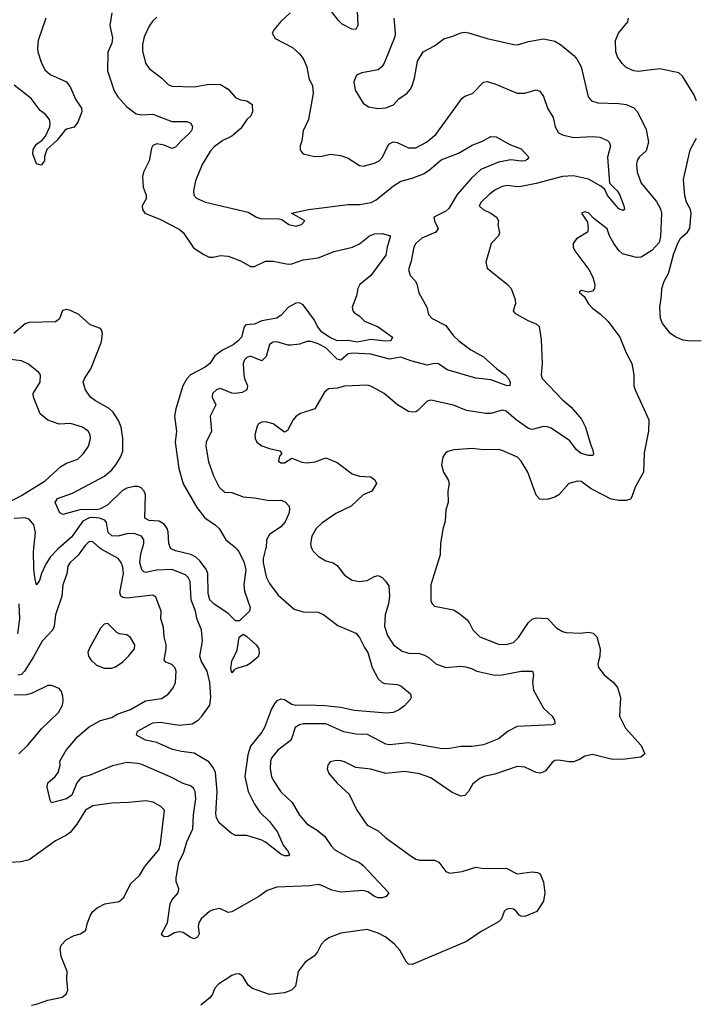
# Model space of a CAD drawing. Header units: inches. Extents: x 2001573 to 2220545, y 644482 to 846830.
# Tile 349 of 656: x 2065560 to 2069158, y 743055 to 748302. Entities that reach past the tile are written whole.
import ezdxf

# ---------------------------------------------------------------- set-up
doc = ezdxf.new("R2010")
doc.units = ezdxf.units.IN
doc.header["$MEASUREMENT"] = 0
doc.layers.add('C0764', color=7, linetype='Continuous')

msp = doc.modelspace()

# ---------------------------------------------------------------- linework, layer by layer
at = {"layer": 'C0764', "color": 5}
for points, elevation in [([(2067356.8, 748350), (2067361.2, 748270), (2067350.2, 748249.8), (2067328.8, 748251.2), (2067277.7, 748277.7), (2067257.2, 748297.2), (2067210, 748359.5)], 460), ([(2066050, 748338), (2066039.7, 748270), (2066055.2, 748204.8), (2066050, 748177.2), (2066030, 748128.7), (2066027.3, 748030), (2066062.5, 747922.5), (2066082.3, 747890), (2066130, 747837.2), (2066180.2, 747800.2), (2066210, 747794.7), (2066270, 747797.6), (2066370, 747759.6), (2066450, 747759.5), (2066470.8, 747750), (2066480.5, 747730), (2066474.4, 747710), (2066457.6, 747690), (2066421.2, 747658.8), (2066390, 747622.2), (2066370, 747615.7), (2066330, 747632.9), (2066290, 747641.1), (2066270, 747631.5), (2066262, 747618), (2066249, 747550), (2066219.2, 747490), (2066213.4, 747466.6), (2066217.1, 747410), (2066233.6, 747366.4), (2066233.2, 747346.8), (2066212.4, 747310), (2066214.4, 747290), (2066226, 747270), (2066310, 747237.9), (2066410, 747185), (2066430, 747167.6), (2066485.4, 747085.4), (2066540.5, 747050), (2066570, 747036.9), (2066590, 747036.8), (2066630, 747045.9), (2066670, 747041.8), (2066736.2, 747016.2), (2066790, 746987.5), (2066810, 746986.2), (2066870, 747015.5), (2066910, 747014.6), (2066990, 746999.8), (2067010, 747001.1), (2067070, 747021.4), (2067150, 747033.4), (2067234.2, 747065.8), (2067331.8, 747090), (2067370, 747107.1), (2067423.5, 747150), (2067450, 747160.4), (2067490, 747161.7), (2067534, 747150), (2067516.3, 747090), (2067510, 747046.9), (2067430, 746937.8), (2067371.6, 746890), (2067360.3, 746870), (2067353.4, 746830), (2067330.8, 746770), (2067334.8, 746750), (2067341.6, 746741.6), (2067370, 746722.8), (2067396.1, 746696.1), (2067470, 746664.6), (2067546, 746610), (2067536.3, 746590), (2067510, 746588.1), (2067430, 746597.5), (2067356.9, 746583.1), (2067310, 746592.1), (2067250, 746590.9), (2067209.9, 746610), (2067170, 746636.7), (2067146.8, 746666.8), (2067130, 746701.1), (2067070, 746783.2), (2067050, 746792.8), (2067030, 746791.3), (2066991, 746770), (2066953, 746727), (2066930, 746712.2), (2066850, 746697.3), (2066810, 746679.2), (2066763.6, 746676.4), (2066755.1, 746664.9), (2066740.8, 746610), (2066724.4, 746590), (2066697.3, 746570), (2066639.9, 746540.1), (2066599, 746510), (2066572.7, 746470), (2066548.2, 746450), (2066470, 746409.8), (2066450, 746388.7), (2066428.4, 746350), (2066391.7, 746228.3), (2066385, 746190), (2066396, 746110), (2066388.7, 746050), (2066407.5, 745910), (2066430, 745828.9), (2066503, 745703), (2066547, 745647), (2066601.7, 745610), (2066622.3, 745590), (2066658.4, 745530), (2066708.9, 745490), (2066711.8, 745486.5), (2066717.3, 745480), (2066725.6, 745470), (2066754.6, 745414.6), (2066764.6, 745370), (2066753.7, 745290), (2066756.6, 745256.6), (2066787.9, 745170), (2066784.6, 745150), (2066730, 745098), (2066710, 745098.9), (2066670, 745136.8), (2066594, 745190), (2066573.1, 745210), (2066564.6, 745244.6), (2066562.6, 745350), (2066553.5, 745373.5), (2066519.1, 745419.1), (2066497.9, 745437.9), (2066471.8, 745451.8), (2066390, 745471.1), (2066371.1, 745480), (2066363.5, 745483.5), (2066362.4, 745486.5), (2066353.8, 745510), (2066350, 745573), (2066345.6, 745590), (2066331.3, 745611.3), (2066302.6, 745630), (2066250, 745633.2), (2066225.7, 745645.7), (2066230.2, 745770), (2066222.6, 745790), (2066206.4, 745806.4), (2066190, 745813.6), (2066170, 745814.9), (2066130, 745805.3), (2066107.6, 745792.4), (2066030, 745716.7), (2065990, 745695.7), (2065970, 745690.6), (2065887.8, 745692.2), (2065790, 745665.6), (2065773.4, 745673.4), (2065749.7, 745730), (2065761, 745750), (2065841, 745779), (2066011.8, 745870), (2066050, 745902.7), (2066072.2, 745930), (2066097.4, 745970), (2066110, 746003), (2066110, 746072.7), (2066099.9, 746130), (2066086.9, 746166.9), (2066058.8, 746210), (2066036.4, 746230), (2065963.1, 746270), (2065936.9, 746290), (2065910, 746329.4), (2065898, 746370), (2065905, 746390), (2065938.9, 746441.1), (2065995.4, 746584.6), (2066001.6, 746630), (2065996, 746650), (2065990, 746656), (2065935.8, 746675.8), (2065875.6, 746730), (2065830, 746752.9), (2065810, 746758), (2065788.6, 746751.4), (2065772.1, 746707.9), (2065750, 746691), (2065610, 746688.7), (2065590, 746680.7), (2065528.9, 746630)], 420), ([(2066290, 748314.5), (2066270, 748296), (2066250, 748266.6), (2066222.7, 748210), (2066214.5, 748170), (2066215, 748135), (2066230.2, 748070), (2066250, 748040.9), (2066317.6, 747990), (2066350, 747957.1), (2066370, 747948.3), (2066490, 747944.6), (2066570, 747957.6), (2066630, 747957), (2066670, 747931.1), (2066710, 747887.2), (2066735.5, 747875.5), (2066770, 747868.7), (2066798, 747850), (2066799.5, 747810), (2066791.8, 747790), (2066770.2, 747769.8), (2066738.5, 747721.5), (2066690, 747680.5), (2066642.6, 747657.4), (2066595.1, 747624.9), (2066576.7, 747603.3), (2066532.6, 747530), (2066496.4, 747443.6), (2066485.2, 747390), (2066487.2, 747367.2), (2066500.9, 747350), (2066550.1, 747330.1), (2066776.9, 747276.9), (2066822, 747250), (2066842.8, 747242.8), (2066941.1, 747241.1), (2066956.7, 747236.7), (2066993.4, 747210), (2067030, 747202.2), (2067060.9, 747210), (2067079.3, 747230), (2067008, 747270), (2067099, 747290), (2067310, 747317), (2067370, 747316.6), (2067432.1, 747327.9), (2067457.7, 747342.3), (2067550, 747416.6), (2067590, 747442.2), (2067650, 747456.8), (2067710, 747479.8), (2067740.4, 747499.6), (2067805.1, 747554.9), (2067896.4, 747590), (2067970, 747633), (2068024.9, 747655.1), (2068070, 747679.6), (2068098.4, 747678.4), (2068170, 747637), (2068230, 747613), (2068271, 747570), (2068263.1, 747556.9), (2068250, 747548.9), (2068230, 747547.3), (2068175.1, 747555), (2068110, 747542.9), (2068016.4, 747503.6), (2067963.6, 747456.4), (2067889.2, 747370.8), (2067845, 747295), (2067830, 747282.2), (2067765.5, 747250), (2067768.4, 747230), (2067788.7, 747190), (2067777, 747170), (2067701.6, 747138.4), (2067669.2, 747110), (2067659.2, 747090), (2067644.5, 747015.5), (2067630.4, 746970), (2067639, 746939), (2067666, 746910), (2067674.3, 746894.3), (2067686.1, 746846.1), (2067728.5, 746770), (2067736.4, 746730), (2067756.4, 746710), (2067830, 746672.3), (2067870, 746617.2), (2067898.6, 746590), (2067961.9, 746541.9), (2068030, 746506), (2068101.1, 746441.1), (2068146, 746410), (2068163.1, 746390), (2068172.4, 746370), (2068171, 746350), (2068150, 746352), (2068070, 746382), (2067990, 746391.7), (2067836.5, 746436.5), (2067790, 746468.7), (2067770, 746469.8), (2067730, 746461.5), (2067643.6, 746483.6), (2067590, 746504.4), (2067530, 746492.7), (2067430, 746520.1), (2067334.7, 746525.3), (2067310, 746520.5), (2067270, 746487.4), (2067250, 746492.8), (2067190, 746553.1), (2067150, 746575.4), (2067112.9, 746587.1), (2067090, 746587.4), (2067050, 746573.3), (2067006.7, 746566.7), (2066990, 746566.6), (2066930, 746584.8), (2066910, 746583.7), (2066890, 746571.6), (2066872.4, 746507.6), (2066850, 746484.2), (2066790, 746509.1), (2066770, 746501.1), (2066757.2, 746490), (2066749.4, 746470), (2066753.7, 746410), (2066756.5, 746390), (2066773.4, 746350), (2066769.2, 746330), (2066745.3, 746314.7), (2066710, 746309.1), (2066690, 746312.5), (2066630, 746337.2), (2066610, 746331), (2066587.7, 746310), (2066585.5, 746290), (2066604.9, 746250), (2066574.2, 746190), (2066580.8, 746110), (2066553.4, 746050), (2066552.2, 746030), (2066566.3, 745946.3), (2066591.8, 745871.8), (2066622, 745810), (2066650, 745784.6), (2066690, 745782), (2066750, 745760.2), (2066810, 745754.5), (2066890, 745739.8), (2066950, 745742), (2066973.3, 745733.3), (2066995, 745710), (2066997.5, 745690), (2066992.9, 745670), (2066974.7, 745625.3), (2066950, 745599.1), (2066890, 745558), (2066874.4, 745530), (2066872, 745487.9), (2066871.7, 745486.5), (2066870, 745480), (2066856.9, 745430), (2066856.5, 745410), (2066873.1, 745333.1), (2066890, 745297), (2066936, 745236), (2067021.1, 745161.1), (2067070, 745145.8), (2067150, 745145), (2067179.5, 745130), (2067254.6, 745074.6), (2067350, 745033.7), (2067369.3, 745009.3), (2067395.9, 744955.9), (2067414, 744930), (2067437.4, 744850), (2067469.5, 744789.5), (2067490, 744770.2), (2067504.6, 744764.6), (2067570, 744759.2), (2067590, 744752.4), (2067642, 744710), (2067645.2, 744690), (2067640.2, 744679.8), (2067610, 744645.6), (2067577.1, 744622.9), (2067549, 744611), (2067513.1, 744606.9), (2067341.4, 744621.4), (2067270, 744637), (2067185, 744645), (2067090, 744649.5), (2067030, 744646.7), (2067010, 744652), (2066970, 744678.4), (2066950, 744681.8), (2066930, 744672.1), (2066919.7, 744660.3), (2066901, 744630), (2066864.7, 744530), (2066850, 744505.4), (2066789.1, 744430), (2066775.2, 744384.8), (2066759.1, 744270), (2066776.9, 744190), (2066810, 744122.4), (2066839.5, 744079.5), (2066890.2, 744030), (2066933.1, 743973.1), (2066964.1, 743904.1), (2066990.3, 743870), (2066996.4, 743850), (2066990, 743845.7), (2066970, 743846.8), (2066950, 743854.7), (2066870, 743919.1), (2066850, 743929.7), (2066770, 743954), (2066710, 743955), (2066687.2, 743967.2), (2066622.4, 744022.4), (2066608.3, 744048.3), (2066605, 744070), (2066611.6, 744190), (2066602.1, 744290), (2066590, 744317.4), (2066566.8, 744346.8), (2066490, 744393.2), (2066421.5, 744401.5), (2066373.1, 744413.1), (2066290, 744449.8), (2066230, 744462.9), (2066182, 744490), (2066187, 744510), (2066270, 744555.7), (2066310, 744558.5), (2066410, 744543.2), (2066479.5, 744550), (2066510, 744569.3), (2066529.7, 744590), (2066572.7, 744650), (2066578.9, 744690), (2066572.6, 744770), (2066559.1, 744830), (2066525.8, 744885.8), (2066519.9, 744910), (2066533.1, 744990), (2066527.6, 745050), (2066505.2, 745105.2), (2066495.7, 745150), (2066473.8, 745210), (2066467.5, 745307.5), (2066456.8, 745330), (2066443, 745343), (2066370, 745372.4), (2066290, 745369.3), (2066230, 745355.9), (2066220.5, 745360.5), (2066210, 745369.7), (2066199.7, 745410), (2066204.4, 745455.6), (2066212.1, 745480), (2066214.2, 745486.5), (2066221.6, 745510), (2066220.5, 745530), (2066209, 745549), (2066170, 745564.8), (2066130, 745561.3), (2066082.8, 745550), (2066050, 745551.9), (2066031.2, 745570), (2066022, 745622), (2066014.4, 745634.4), (2065984.9, 745644.9), (2065950, 745649.4), (2065930, 745648.2), (2065896.5, 745630), (2065835.2, 745544.8), (2065768.9, 745486.5), (2065761.4, 745480), (2065760.7, 745479.3), (2065722.7, 745437.3), (2065699.3, 745400.7), (2065676.3, 745350), (2065665.8, 745314.2), (2065650, 745289.6), (2065640.3, 745330), (2065636, 745376), (2065633.4, 745470), (2065634.6, 745480), (2065635.3, 745486.5), (2065645.2, 745570), (2065634.9, 745610), (2065610, 745640.3), (2065590, 745647.4), (2065530, 745644.3)], 440), ([(2065699.2, 748310), (2065658, 748190), (2065654.2, 748150), (2065657.6, 748130), (2065674.6, 748074.6), (2065693.8, 748033.8), (2065722, 748010), (2065810.1, 747970), (2065830, 747940.2), (2065857.9, 747877.9), (2065890, 747831.1), (2065891.1, 747810), (2065870, 747755.1), (2065850, 747729.6), (2065810, 747718), (2065799.3, 747710), (2065760.2, 747659.8), (2065704, 747610), (2065692, 747572), (2065692, 747550), (2065673.7, 747526.3), (2065650, 747534.5), (2065630, 747587), (2065632.5, 747610), (2065650, 747638), (2065680, 747660), (2065698.3, 747681.7), (2065720.4, 747730), (2065723, 747750), (2065718, 747770), (2065696.9, 747796.9), (2065670, 747817.2), (2065621.5, 747881.5), (2065530, 747952.9)], 380), ([(2067001.1, 748338.9), (2066950, 748292.8), (2066914.6, 748250), (2066905.5, 748230), (2066920.9, 748200.9), (2067013, 748153), (2067050, 748120.5), (2067070, 748095.5), (2067089.1, 748050), (2067099.6, 747990), (2067119, 747950), (2067123.2, 747910), (2067098.4, 747770), (2067070.5, 747710), (2067063.4, 747656.6), (2067054, 747630), (2067054, 747610), (2067059.9, 747599.9), (2067070, 747587.3), (2067130, 747573.4), (2067170, 747574.9), (2067215.3, 747584.7), (2067270, 747578), (2067310, 747563.5), (2067370, 747525), (2067390, 747520.7), (2067450, 747537.3), (2067475.1, 747550), (2067493.1, 747570), (2067520.9, 747630), (2067530, 747640.3), (2067549.9, 747650.1), (2067570, 747648.2), (2067630, 747619.2), (2067670, 747618.5), (2067726, 747650), (2067775.8, 747690), (2067916.1, 747883.9), (2067930, 747894.4), (2067971.8, 747908.2), (2068030, 747968.8), (2068050, 747972.6), (2068090, 747960.6), (2068210, 747911), (2068250, 747910.2), (2068310, 747927.6), (2068330, 747920.3), (2068350, 747892.4), (2068371.7, 747830), (2068400.6, 747780.6), (2068411, 747730), (2068430, 747699.1), (2068450, 747687.8), (2068510, 747674.2), (2068610, 747679.5), (2068650, 747675.7), (2068690, 747658.9), (2068699.3, 747650), (2068707.1, 747630), (2068690.8, 747570), (2068702, 747430), (2068742.2, 747390), (2068754.2, 747370), (2068777.4, 747310), (2068780.5, 747290), (2068774.1, 747285.9), (2068750, 747294), (2068690, 747365.3), (2068676.2, 747396.2), (2068655.1, 747415.1), (2068590, 747451.6), (2068509.3, 747469.3), (2068450, 747466.5), (2068311.3, 747428.8), (2068230, 747413.3), (2068210, 747411.3), (2068157.6, 747417.6), (2068130, 747413.7), (2068090, 747393.8), (2068060.2, 747370), (2068018, 747330), (2068006.4, 747310), (2068028.2, 747290), (2068070, 747271.1), (2068098.7, 747250), (2068110.3, 747230), (2068106.7, 747210), (2068114.7, 747165.3), (2068110.4, 747150), (2068071.8, 747110), (2068064.9, 747090), (2068042, 747010), (2068050, 746978), (2068158.8, 746890), (2068177.3, 746870), (2068198.8, 746810), (2068200.7, 746790), (2068188, 746750), (2068197.5, 746737.5), (2068270, 746697.1), (2068310, 746681.6), (2068327.2, 746667.2), (2068337.2, 746597.1), (2068341.8, 746470), (2068337.5, 746410), (2068343.4, 746390), (2068450, 746276.6), (2068496.6, 746236.6), (2068552.3, 746172.3), (2068573.7, 746130), (2068599.1, 746039.1), (2068612.5, 746007.5), (2068615.9, 745984.1), (2068610, 745979.6), (2068590, 745979.3), (2068550, 745990.9), (2068525.1, 746010), (2068490, 746058), (2068390, 746125.1), (2068370, 746132.8), (2068350, 746133.3), (2068290, 746117.7), (2068270, 746124.2), (2068203.7, 746170), (2068150, 746216.6), (2068130, 746221.1), (2068070, 746203.8), (2068043, 746203), (2067939.2, 746219.2), (2067870, 746248.3), (2067750, 746274.5), (2067730, 746269.7), (2067681.2, 746218.8), (2067670, 746211.6), (2067650, 746209.6), (2067630, 746214.7), (2067571.6, 746250), (2067502, 746310), (2067430, 746349.6), (2067410, 746353.8), (2067290.2, 746349.8), (2067250, 746339.1), (2067205.2, 746334.7), (2067183.6, 746316.4), (2067131.9, 746228.1), (2067056.4, 746203.6), (2067032.7, 746190), (2067015.8, 746170), (2066986.9, 746113.1), (2066970, 746104.5), (2066910, 746147.8), (2066870, 746158.8), (2066850, 746157.2), (2066832.4, 746147.6), (2066824.6, 746135.4), (2066813.1, 746090), (2066813.7, 746070), (2066823.1, 746050), (2066850, 746030.3), (2066890, 746016.3), (2066945.2, 746005.2), (2066956, 745990), (2066944.2, 745975.8), (2066938, 745950), (2066950, 745940.4), (2066970, 745940.4), (2067010, 745965.5), (2067063.4, 745943.4), (2067090, 745940.7), (2067133.8, 745946.2), (2067190, 745968), (2067250, 745942.8), (2067330, 745881.8), (2067370, 745868.9), (2067430, 745865.5), (2067450.8, 745850), (2067460.7, 745830), (2067436.3, 745790), (2067390, 745769.6), (2067325.5, 745710), (2067244.4, 745670), (2067170, 745618.5), (2067139.5, 745590), (2067116, 745550), (2067108.2, 745508.2), (2067111.8, 745490), (2067113.7, 745486.5), (2067117.2, 745480), (2067122.6, 745470), (2067150, 745442.6), (2067190, 745418.7), (2067230, 745408), (2067250, 745393), (2067290, 745342), (2067330, 745314.9), (2067370, 745308.5), (2067410, 745313.4), (2067450, 745334.9), (2067470, 745340.3), (2067490, 745330.3), (2067508.9, 745310), (2067525.4, 745285.4), (2067530.2, 745230.2), (2067524.3, 745190), (2067505.6, 745130), (2067503.7, 745070), (2067519.7, 745019.7), (2067551.4, 744971.4), (2067596.5, 744936.5), (2067630, 744926.8), (2067690, 744923.8), (2067715.3, 744915.3), (2067740.9, 744900.9), (2067775.8, 744870), (2067830, 744850.1), (2067910, 744856.8), (2067934.2, 744854.2), (2067965.4, 744845.4), (2067994.8, 744830), (2068090, 744809.4), (2068130, 744810.6), (2068230.2, 744830.2), (2068290.8, 744830), (2068297.1, 744810), (2068291.7, 744770), (2068297.3, 744730), (2068350, 744633.4), (2068396, 744590), (2068408.5, 744570), (2068410.3, 744549.7), (2068395.5, 744544.5), (2068210, 744534.7), (2068160.7, 744510), (2068110, 744469.6), (2068030, 744437.6), (2067970.2, 744429.8), (2067910, 744429.8), (2067850, 744417.8), (2067810, 744417.3), (2067630, 744447.7), (2067530, 744438), (2067510, 744441.7), (2067412.5, 744492.5), (2067350, 744494.9), (2067286.7, 744506.7), (2067190, 744549.9), (2067071, 744549), (2067050, 744543.8), (2067027.9, 744530), (2067007.2, 744470), (2067000, 744460), (2066935.6, 744410), (2066903.2, 744370), (2066896.3, 744350), (2066894.2, 744310), (2066901.4, 744270), (2066910, 744248.8), (2066950, 744186.7), (2067010.7, 744130.7), (2067050, 744063.6), (2067090, 744016.5), (2067143.7, 743983.7), (2067186, 743950), (2067219.3, 743899.3), (2067239.2, 743879.2), (2067328, 743828), (2067370.1, 743810.1), (2067390, 743795.5), (2067526.2, 743650), (2067511, 743629), (2067490, 743621.9), (2067470, 743622.2), (2067450, 743629.5), (2067413.7, 743653.7), (2067390, 743661.6), (2067270, 743652.7), (2067223.2, 743663.2), (2067170, 743689), (2067150, 743693), (2067106.1, 743686.1), (2066930, 743679.1), (2066878.3, 743661.7), (2066833, 743630), (2066690, 743548.8), (2066670, 743545.3), (2066625.4, 743565.4), (2066590, 743559.2), (2066571.5, 743550), (2066527.1, 743510), (2066513.5, 743490), (2066510.2, 743470), (2066515.5, 743430), (2066506.7, 743413.3), (2066490, 743403.5), (2066470, 743411.1), (2066430, 743438.5), (2066410, 743441.1), (2066384.6, 743435.4), (2066350, 743416), (2066330, 743415.3), (2066321.2, 743421.2), (2066315.3, 743430), (2066347.6, 743490), (2066361, 743590), (2066370, 743610.4), (2066403.6, 743650), (2066407.6, 743670), (2066394, 743710), (2066393.5, 743730), (2066406.9, 743810), (2066434.1, 743865.9), (2066450, 743920.5), (2066481.4, 743990), (2066485.1, 744065.1), (2066497.9, 744150), (2066494.5, 744190), (2066486.4, 744206.3), (2066470, 744219.3), (2066430, 744232.3), (2066358.4, 744270), (2066210, 744332.7), (2066190, 744338.7), (2066130, 744343.7), (2066053.7, 744326.3), (2065930, 744275), (2065894.9, 744265.1), (2065882.6, 744257.4), (2065864.6, 744235.4), (2065838.6, 744170), (2065810, 744149.8), (2065729.6, 744129.6), (2065722.3, 744142.3), (2065707, 744213), (2065710, 744234.9), (2065749.6, 744270), (2065764.2, 744290), (2065776.2, 744330), (2065774, 744350), (2065807.9, 744410), (2065870, 744482.8), (2065930, 744533.4), (2065990, 744568.2), (2066050, 744584), (2066079.3, 744600.7), (2066150, 744625.9), (2066230, 744672.8), (2066315.6, 744684.4), (2066351.3, 744708.7), (2066378, 744742), (2066389.1, 744770), (2066392.9, 744830), (2066385.7, 744850), (2066370, 744865.7), (2066338.7, 744878.7), (2066329, 744889), (2066340.7, 744950), (2066339.9, 744970), (2066330, 745014), (2066325.4, 745065.4), (2066311.5, 745110), (2066314, 745150), (2066284.7, 745224.7), (2066270, 745235.1), (2066130, 745219.2), (2066110, 745222.8), (2066099.4, 745230), (2066093.5, 745250), (2066113.5, 745350), (2066110, 745385.2), (2066099.8, 745410), (2066084, 745430), (2065997.8, 745477.8), (2065995.2, 745480), (2065987.7, 745486.5), (2065950, 745519.3), (2065930, 745520.9), (2065910, 745502), (2065898.9, 745486.5), (2065894.1, 745480), (2065871.5, 745448.5), (2065829.2, 745410), (2065816.9, 745390), (2065811.7, 745348.3), (2065790.4, 745290), (2065784.6, 745230), (2065751.5, 745130), (2065743.7, 745070), (2065736.6, 745050), (2065679.4, 744990), (2065634.1, 744905.9), (2065586.6, 744830), (2065570, 744813.4), (2065550, 744808.8)], 460), ([(2067552.2, 748310), (2067560.3, 748230), (2067557.4, 748210), (2067500.8, 748070), (2067489.4, 748050.6), (2067470, 748033.7), (2067382, 748018), (2067353, 748007), (2067339.6, 747970), (2067346.1, 747926.1), (2067390, 747856.3), (2067417.4, 747837.4), (2067470, 747828.2), (2067510, 747832.7), (2067550, 747848.4), (2067579.8, 747880.3), (2067622.9, 747910), (2067640.5, 747930), (2067651.1, 747950), (2067662.6, 747990), (2067678.7, 748081.3), (2067709.3, 748130), (2067770, 748163), (2067819.7, 748200.3), (2067866.6, 748213.4), (2067910, 748232.2), (2067930, 748235.3), (2067950, 748232), (2068050, 748200.8), (2068191, 748169), (2068211.9, 748168.1), (2068270, 748185.3), (2068350, 748199.5), (2068410, 748187), (2068439.5, 748170), (2068511.1, 748111.1), (2068529.3, 748089.3), (2068550.3, 748050), (2068587.6, 747890), (2068604.9, 747870), (2068638.5, 747858.6), (2068750, 747854.9), (2068790, 747849.1), (2068830, 747831.8), (2068850.3, 747810), (2068897.2, 747717.2), (2068909.2, 747650), (2068896.3, 747603.7), (2068859.3, 747570), (2068848.1, 747551.9), (2068844.6, 747530), (2068847.7, 747490), (2068870, 747430.4), (2068952.2, 747332.2), (2068973.5, 747293.5), (2068978.5, 747270), (2068973.4, 747146.6), (2068965.2, 747114.8), (2068927.5, 747072.5), (2068870, 747036.9), (2068845.3, 747034.7), (2068770, 747055), (2068750, 747072.6), (2068723.5, 747110), (2068701, 747150), (2068687.9, 747187.9), (2068620.1, 747240.1), (2068590, 747272.7), (2068570, 747277.2), (2068552, 747270), (2068583.5, 747223.5), (2068588.2, 747190), (2068583.8, 747170), (2068525.2, 747134.8), (2068508.1, 747110), (2068508, 747090), (2068515.8, 747070), (2068591.6, 746970), (2068612, 746930), (2068623, 746890), (2068622, 746870), (2068610, 746856), (2068589.3, 746849.3), (2068550, 746859.3), (2068538.8, 746850), (2068566.7, 746826.7), (2068590, 746788.4), (2068610, 746765.5), (2068653.5, 746733.5), (2068693.5, 746693.5), (2068756.4, 746610), (2068790, 746526), (2068819.3, 746470), (2068830.4, 746410), (2068830.5, 746350), (2068837.1, 746330), (2068910.4, 746170), (2068908.4, 746108.4), (2068885.8, 745994.2), (2068882.3, 745890), (2068838, 745810), (2068820.6, 745759.4), (2068812.3, 745747.7), (2068790, 745739.7), (2068750, 745739.8), (2068710, 745747.1), (2068602.7, 745802.7), (2068550, 745841), (2068530, 745843.1), (2068484.9, 745830), (2068430.5, 745770), (2068410, 745756.9), (2068370, 745744.7), (2068330, 745747.3), (2068310, 745769), (2068266.2, 745890), (2068230, 745949.5), (2068211.6, 745970), (2068130, 746006.8), (2068110, 746010.8), (2068029.8, 746009.8), (2067970, 746016.2), (2067871.3, 746010), (2067840, 746000), (2067825.3, 745990), (2067813.7, 745970), (2067807.2, 745930), (2067817, 745890), (2067841.3, 745850), (2067846.7, 745830), (2067840.4, 745790), (2067841.1, 745730), (2067830.4, 745690), (2067826.8, 745630), (2067812.8, 745587.2), (2067801.3, 745510), (2067800.3, 745486.5), (2067800.1, 745480), (2067798.9, 745450), (2067750.3, 745290), (2067750, 745206), (2067756.4, 745190), (2067770, 745176.4), (2067870, 745156.5), (2067899.1, 745139.1), (2067943.1, 745103.1), (2067954, 745090), (2067972.7, 745050), (2068010, 745012.7), (2068110, 744974.3), (2068150, 744972.4), (2068190, 744983.2), (2068216.8, 745010), (2068270, 745090.5), (2068290, 745108.2), (2068310, 745114.9), (2068370.3, 745110.3), (2068419.9, 745059.9), (2068450, 745042.4), (2068470, 745036.4), (2068546.5, 745033.5), (2068590, 745037.6), (2068613.7, 745033.7), (2068633, 745013), (2068651.3, 744950), (2068649.1, 744910), (2068638.7, 744870), (2068642, 744850), (2068672, 744810), (2068721.6, 744770), (2068744, 744744), (2068759.6, 744690), (2068754.9, 744590), (2068786.7, 744526.7), (2068870, 744433.7), (2068888.8, 744390), (2068867.3, 744372.7), (2068770, 744360.4), (2068710, 744361.5), (2068610, 744386.5), (2068570, 744376.9), (2068541, 744359), (2068510, 744348), (2068486.8, 744346.8), (2068430, 744356.3), (2068410, 744353.6), (2068396.1, 744343.9), (2068360.3, 744299.7), (2068348.6, 744291.4), (2068330, 744287.6), (2068310, 744291.3), (2068250, 744319.2), (2068210, 744323.1), (2068090, 744281.4), (2068031.3, 744268.7), (2068010, 744258.3), (2067974, 744230), (2067950, 744189.5), (2067931.4, 744168.6), (2067910, 744164.2), (2067864, 744184), (2067750, 744261.5), (2067690, 744284.2), (2067610, 744296.1), (2067510, 744284.6), (2067430, 744308.5), (2067350, 744317.4), (2067290, 744347.6), (2067270, 744353.3), (2067246.2, 744353.8), (2067213, 744347), (2067201.6, 744330), (2067198.4, 744310), (2067206, 744286), (2067250, 744233.4), (2067314.9, 744174.9), (2067355.3, 744090), (2067410, 744010.6), (2067470, 743980.3), (2067510, 743943.1), (2067644.1, 743844.1), (2067669.2, 743829.2), (2067690, 743823.6), (2067770, 743823.2), (2067792.1, 743812.1), (2067830, 743763.8), (2067850, 743753.2), (2067916.9, 743763.1), (2067990, 743785.4), (2068030, 743778.2), (2068150, 743780.5), (2068210, 743750.4), (2068290, 743760.3), (2068317.8, 743757.8), (2068331.7, 743750), (2068350, 743706), (2068356.9, 743650), (2068350, 743604.5), (2068314, 743550), (2068250, 743523.7), (2068230, 743524.2), (2068219.6, 743530), (2068205.6, 743550), (2068190, 743562), (2068170, 743565.7), (2068150, 743560.5), (2068139.5, 743550), (2068126.9, 743510), (2068110, 743494.8), (2068017.4, 743442.6), (2067938.8, 743390), (2067650, 743267.1), (2067630, 743269.9), (2067620.5, 743280.5), (2067584.6, 743344.6), (2067555.7, 743375.7), (2067510, 743412.5), (2067470, 743434.3), (2067410, 743453.8), (2067270, 743434.1), (2067209.4, 743410.6), (2067184.3, 743395.7), (2067165.6, 743374.4), (2067145.6, 743334.4), (2067130, 743313.8), (2067080.6, 743279.4), (2067042.3, 743230), (2067028.3, 743151.7), (2067008.2, 743130), (2066970, 743115.6), (2066890, 743106.9), (2066799.3, 743139.3), (2066777.4, 743157.4), (2066750, 743202.4), (2066730, 743216.9), (2066710, 743215.6), (2066690, 743209.6), (2066618.2, 743161.8), (2066599.3, 743140.7), (2066587.6, 743110), (2066573.4, 743090), (2066524.2, 743050)], 480), ([(2069165.2, 747870), (2069150, 747903.5), (2069090, 748001.1), (2069070, 748019.2), (2068970, 748040.4), (2068854.1, 748025.9), (2068830, 748028.7), (2068790, 748047.6), (2068768.6, 748068.6), (2068744.6, 748104.6), (2068735.1, 748130), (2068733.7, 748190), (2068749.8, 748230), (2068798, 748290), (2068803, 748310)], 480), ([(2069190, 746590.8), (2069131.1, 746588.9), (2069093.8, 746593.8), (2069053.6, 746610), (2069026.9, 746630), (2068983.5, 746683.5), (2068972.5, 746710), (2068969, 746770), (2068978.3, 746830), (2068979.3, 746870), (2068991.5, 746908.5), (2069015.1, 746950), (2069043.8, 747056.2), (2069066.3, 747113.7), (2069081.5, 747138.5), (2069115.8, 747170), (2069128.8, 747191.2), (2069135.8, 747270), (2069132.1, 747290), (2069111.5, 747330), (2069102.8, 747362.8), (2069095, 747450), (2069131, 747609), (2069163.8, 747670)], 480), ([(2065510, 745734), (2065570, 745765.9), (2065695.8, 745844.2), (2065778.4, 745921.6), (2065810, 745939.1), (2065870, 745960.3), (2065900.4, 745990), (2065926.6, 746030), (2065937.4, 746070), (2065934.7, 746090), (2065924.2, 746110), (2065894.5, 746130), (2065830.3, 746149.7), (2065770, 746146.6), (2065710, 746167.1), (2065670, 746201.3), (2065633.7, 746290), (2065631.1, 746310), (2065669.8, 746370), (2065671.1, 746410), (2065661.8, 746421.8), (2065606.9, 746466.9), (2065570, 746484.4), (2065511.1, 746491.1)], 440), ([(2065549.9, 745030), (2065561.1, 745110), (2065556.9, 745190)], 460), ([(2065556.4, 744390), (2065604, 744436), (2065676.4, 744523.6), (2065766, 744610), (2065787.6, 744650), (2065791.6, 744670), (2065790, 744698), (2065782, 744722), (2065770, 744738), (2065730, 744754.5), (2065710, 744754), (2065626.9, 744713.1), (2065596, 744704), (2065530, 744702)], 480), ([(2065622.7, 743050), (2065650, 743055.4), (2065710, 743077.7), (2065785.9, 743094.1), (2065808.4, 743110), (2065816, 743130), (2065811.2, 743190), (2065813.5, 743230), (2065780.4, 743310), (2065775.9, 743350), (2065780.7, 743370), (2065810, 743400.2), (2065850, 743422), (2065884, 743430), (2065912.7, 743450), (2065921.2, 743490), (2065937.2, 743530), (2065949.2, 743550), (2065973.2, 743570), (2066014, 743590), (2066090, 743602.8), (2066115.6, 743624.4), (2066150, 743697.7), (2066198.5, 743741.5), (2066227.1, 743790), (2066301.5, 743878.5), (2066309.3, 743910.7), (2066330.8, 744090), (2066311.2, 744110), (2066271.8, 744131.8), (2066230, 744139.8), (2066142, 744130), (2066050, 744126.3), (2065950, 744112.7), (2065911, 744090), (2065864.7, 744015.3), (2065828.9, 743971.1), (2065810, 743956.4), (2065750, 743926.6), (2065610, 743825.7), (2065565.7, 743814.3), (2065450, 743806.9)], 480)]:
    msp.add_lwpolyline(points, dxfattribs=dict(at, elevation=elevation))
for points, elevation in [([(2066030, 745085.2), (2066010, 745080.9), (2065990, 745059.3), (2065930.4, 744950), (2065923.7, 744930), (2065927.4, 744910), (2065939.5, 744890), (2065970, 744862.6), (2066010, 744846.5), (2066050, 744846.5), (2066070, 744854.3), (2066110, 744880.8), (2066139.8, 744910), (2066170.8, 744950), (2066173.5, 744970), (2066149.4, 745010), (2066130, 745023.6), (2066090, 745029.6), (2066076.6, 745036.6)], 480), ([(2066690, 744822), (2066685.1, 744845.1), (2066690, 744882.8), (2066717.7, 744942.3), (2066728.5, 745011.5), (2066750, 745026.7), (2066770, 745015.4), (2066820.2, 744970), (2066833.6, 744950), (2066835.9, 744924.1), (2066830, 744907.6), (2066788.4, 744871.6), (2066770, 744861.1), (2066714.6, 744845.4), (2066702, 744838)], 420)]:
    msp.add_lwpolyline(points, close=True, dxfattribs=dict(at, elevation=elevation))

doc.saveas('drawing.dxf')
